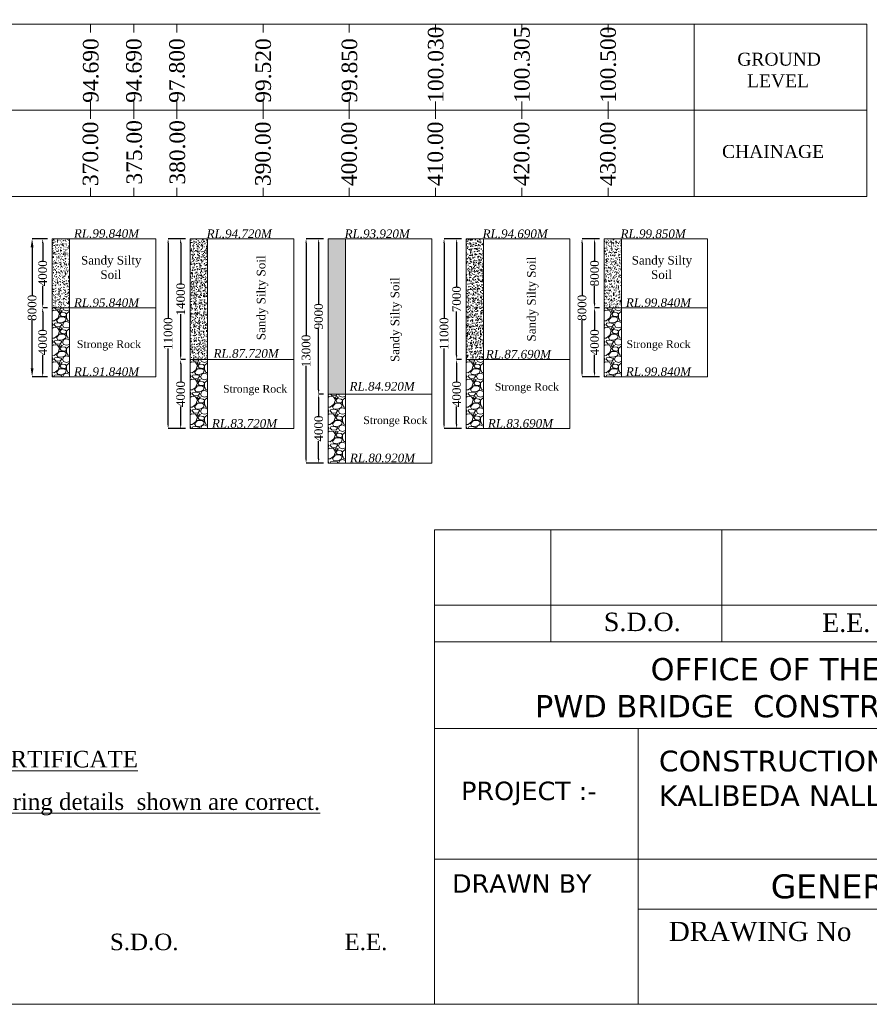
# Model space of a CAD drawing. Header units: millimetres. Extents: x -20950785 to 389010297, y -11535949 to 14056629.
# Tile 387 of 654: x 15440584 to 15539112, y -1810750 to -1696638. Entities that reach past the tile are written whole.
import ezdxf

# ---------------------------------------------------------------- set-up
doc = ezdxf.new("R2010")
doc.units = ezdxf.units.MM
doc.header["$LTSCALE"] = 60
doc.header["$MEASUREMENT"] = 0
doc.layers.add('TEXT', color=7, linetype='Continuous')
doc.styles.add('PDF Arial Bold', font='times.ttf')
doc.styles.add('style1', font='txt.shx', dxfattribs={"height": 1})
doc.dimstyles.get("Standard").update_dxf_attribs({"dimtxt": 400, "dimasz": 215, "dimexe": 0.18, "dimexo": 0.0625, "dimgap": 0.09, "dimtad": 0, "dimtih": 1, "dimtoh": 1, "dimdec": 0, "dimzin": 4, "dimdsep": 46, "dimtxsty": 'Standard', "dimblk": 'OPEN90', "dimcen": 0, "dimadec": 0, "dimazin": 1, "dimtfac": 1, "dimtdec": 0, "dimtix": 1, "dimtofl": 0, "dimtmove": 0, "dimatfit": 3, "dimldrblk": 'OPEN30', "dimfxl": 1, "dimtolj": 1, "dimtzin": 0, "dimarcsym": 0})
pattern_1 = [(228.0127875, (1440, 2000), (-16000, -18000), [269.072, -26638.1761]), (184.9697407, (1260, 1800), (24000, 2000), [461.736, -45711.84952]), (132.5104471, (800, 1760), (20000, -22000), [325.576, -32232.0652]), (267.273689, (20, 1260), (2000, 40000), [420.476, -41627.11608]), (292.8336542, (0, 840), (-10000, 24000), [412.31, -40818.74626]), (357.273689, (160, 460), (-40000, 2000), [420.476, -41627.11608]), (37.69424047, (580, 440), (-26000, -20000), [556.058, -55049.6971]), (72.2553284, (1020, 780), (14000, 44000), [524.976, -51972.643]), (121.4295656, (1180, 1280), (-16000, 26000), [421.9, -41768.14622]), (175.2363583, (960, 1640), (22000, -2000), [481.664, -23601.52516]), (222.3974378, (480, 1680), (-24000, -22000), [622.896, -61666.75]), (138.8140748, (2000, 1240), (-14000, 12000), [212.602, -21047.68963]), (171.4692344, (1840, 1380), (26000, -4000), [404.474, -40043.02283]), (225, (1440, 1440), (-2e-13, -2000), [282.842, -2545.58512]), (203.1985905, (1300, 1680), (10000, 4000), [152.316, -15079.2302]), (291.8014095, (1160, 1620), (-2000, 6000), [215.406, -10554.92361]), (30.9637565, (1240, 1420), (6000, 4000), [349.858, -11312.0458]), (161.565051, (1540, 1600), (4000, -2000), [252.982, -6071.57332]), (16.3895403, (0, 1620), (20000, 6000), [354.4, -35085.6903]), (70.3461759, (340, 1720), (-8000, -22000), [297.322, -29434.8155]), (293.1985905, (1540, 2000), (-4000, 10000), [304.63, -14926.9162]), (343.6104597, (1660, 1720), (-20000, 6000), [354.4, -35085.6903]), (339.4439548, (0, 380), (-10000, 4000), [341.76, -16746.2475]), (294.7751406, (320, 260), (-10000, 22000), [286.356, -28349.28613]), (66.8014095, (1560, 0), (4000, 10000), [304.63, -14926.9162]), (17.3540246, (1680, 280), (-26000, -8000), [335.262, -33190.84723]), (69.4439548, (580, 0), (-4000, -10000), [170.88, -16917.1275]), (101.3099325, (1440, 0), (-2000, 8000), [101.98, -10096.05903]), (165.9637565, (1420, 100), (6000, -2000), [412.31, -7833.90125]), (186.00900596, (1020, 200), (20000, 2000), [382.1, -37827.84635]), (303.6900675, (1240, 1240), (-2000, 4000), [288.444, -6922.65855]), (353.1572266, (1400, 1000), (34000, -4000), [503.588, -49855.12525]), (60.9453959, (1900, 940), (-8000, -14000), [205.912, -20385.34828]), (90, (2000, 1120), (-2000, 2000), [120, -1880]), (120.2564372, (980, 260), (8000, -14000), [277.848, -27507.03998]), (48.0127875, (840, 500), (16000, 18000), [538.144, -26369.1041]), (0, (1200, 900), (2000, 2000), [520, -1480]), (325.3048465, (1720, 900), (20000, -14000), [316.228, -31306.5486]), (254.054604, (1980, 720), (-2000, -8000), [291.204, -14269.01578]), (207.64597536, (1900, 440), (-38000, -20000), [474.13, -46938.94836]), (175.42607874, (1480, 220), (-26000, 2000), [501.598, -49658.14682])]
pattern_2 = [(50, (0, 0), (717.260183, -62.752135), [75, -825]), (355, (0, 0), (-138.751334, 752.192134), [60, -660]), (100.4514445, (59.8, -5.2), (578.508847, 689.43999), [63.740192, -701.142112]), (46.1842, (0, 200), (1067.24133, -165.51928), [112.5, -1237.5]), (96.6356355, (88.9, 186.2), (934.661946, 974.1186), [95.61034, -1051.71376]), (351.184164, (0, 200), (934.661945, 974.1186), [90, -990]), (21, (100, 150), (596.907052, -402.61889), [75, -825]), (326, (100, 150), (243.315332, 725.150045), [60, -660]), (71.4514447, (149.74, 116.45), (840.222377, 322.531153), [63.74019, -701.142112]), (37.5, (0, 0), (12.1598553, 332.893854), [0, -652, 0, -670, 0, -662.5]), (7.5, (0, 0), (263.0695374, 394.411712), [0, -382, 0, -637, 0, -252.5]), (327.5, (-223, 0), (533.822436, -22.5548717), [0, -250, 0, -780, 0, -1035]), (317.5, (-323, 0), (583.18617, 100.104982), [0, -325, 0, -518, 0, -735])]

# ---------------------------------------------------------------- blocks, each defined once
blk = doc.blocks.new('*D2235')
at = {"color": 0, "linetype": 'Continuous', "lineweight": -2, "ltscale": 2, "transparency": 16777216}
for p, q in [((15443810, -1730027), (15443254, -1730027)), ((15443254, -1730527), (15443254, -1732588)), ((15443254, -1737527), (15443254, -1735466)), ((15443810, -1738027), (15443254, -1738027))]:
    blk.add_line(p, q, dxfattribs=at)
at = {"color": 0, "linetype": 'Continuous', "lineweight": 9, "ltscale": 2, "transparency": 16777216}
for points in [[(15443171, -1730527), (15443337, -1730527), (15443254, -1730027)], [(15443171, -1737527), (15443337, -1737527), (15443254, -1738027)]]:
    blk.add_solid(points, dxfattribs=at)
at = {"layer": 'Defpoints', "color": 0, "linetype": 'Continuous', "lineweight": 9, "ltscale": 2, "transparency": 16777216}
for p in [(15443810, -1730027), (15443254, -1738027), (15443810, -1738027)]:
    blk.add_point(p, dxfattribs=at)
at = {"color": 0, "linetype": 'Continuous', "lineweight": 9, "ltscale": 2, "transparency": 16777216, "insert": (15443254, -1734027), "char_height": 1000, "attachment_point": 5, "rotation": 90, "style": 'PDF Arial Bold'}
blk.add_mtext('\\A1;4000', dxfattribs=at)
blk = doc.blocks.new('*D2236')
at = {"color": 0, "linetype": 'Continuous', "lineweight": -2, "ltscale": 2, "transparency": 16777216}
for p, q in [((15443497, -1722027), (15442026, -1722027)), ((15443254, -1738027), (15442026, -1738027))]:
    blk.add_line(p, q, dxfattribs=at)
at = {"color": 0, "linetype": 'Continuous', "lineweight": -3, "ltscale": 2, "transparency": 16777216}
for p, q in [((15442026, -1723027), (15442026, -1728621)), ((15442026, -1737027), (15442026, -1731433))]:
    blk.add_line(p, q, dxfattribs=at)
at = {"color": 0, "linetype": 'Continuous', "lineweight": 9, "ltscale": 2, "transparency": 16777216}
for points in [[(15441859, -1723027), (15442193, -1723027), (15442026, -1722027)], [(15441859, -1737027), (15442193, -1737027), (15442026, -1738027)]]:
    blk.add_solid(points, dxfattribs=at)
at = {"layer": 'Defpoints', "color": 0, "linetype": 'Continuous', "lineweight": 9, "ltscale": 2, "transparency": 16777216}
for p in [(15443497, -1722027), (15442026, -1738027), (15443254, -1738027)]:
    blk.add_point(p, dxfattribs=at)
at = {"color": 0, "linetype": 'Continuous', "lineweight": 9, "ltscale": 2, "transparency": 16777216, "insert": (15442026, -1730027), "char_height": 1000, "attachment_point": 5, "rotation": 90, "style": 'PDF Arial Bold'}
blk.add_mtext('\\A1;8000', dxfattribs=at)
blk = doc.blocks.new('*D2237')
at = {"color": 0, "linetype": 'Continuous', "lineweight": -2, "ltscale": 2, "transparency": 16777216}
for p, q in [((15459810, -1736027), (15459254, -1736027)), ((15459254, -1736527), (15459254, -1738588)), ((15459254, -1743527), (15459254, -1741466)), ((15459810, -1744027), (15459254, -1744027))]:
    blk.add_line(p, q, dxfattribs=at)
at = {"color": 0, "linetype": 'Continuous', "lineweight": 9, "ltscale": 2, "transparency": 16777216}
for points in [[(15459171, -1736527), (15459337, -1736527), (15459254, -1736027)], [(15459171, -1743527), (15459337, -1743527), (15459254, -1744027)]]:
    blk.add_solid(points, dxfattribs=at)
at = {"layer": 'Defpoints', "color": 0, "linetype": 'Continuous', "lineweight": 9, "ltscale": 2, "transparency": 16777216}
for p in [(15459810, -1736027), (15459254, -1744027), (15459810, -1744027)]:
    blk.add_point(p, dxfattribs=at)
at = {"color": 0, "linetype": 'Continuous', "lineweight": 9, "ltscale": 2, "transparency": 16777216, "insert": (15459254, -1740027), "char_height": 1000, "attachment_point": 5, "rotation": 90, "style": 'PDF Arial Bold'}
blk.add_mtext('\\A1;4000', dxfattribs=at)
blk = doc.blocks.new('*D2238')
at = {"color": 0, "linetype": 'Continuous', "lineweight": -2, "ltscale": 2, "transparency": 16777216}
for p, q in [((15475810, -1740027), (15475254, -1740027)), ((15475254, -1740527), (15475254, -1742588)), ((15475254, -1747527), (15475254, -1745466)), ((15475810, -1748027), (15475254, -1748027))]:
    blk.add_line(p, q, dxfattribs=at)
at = {"color": 0, "linetype": 'Continuous', "lineweight": 9, "ltscale": 2, "transparency": 16777216}
for points in [[(15475171, -1740527), (15475337, -1740527), (15475254, -1740027)], [(15475171, -1747527), (15475337, -1747527), (15475254, -1748027)]]:
    blk.add_solid(points, dxfattribs=at)
at = {"layer": 'Defpoints', "color": 0, "linetype": 'Continuous', "lineweight": 9, "ltscale": 2, "transparency": 16777216}
for p in [(15475810, -1740027), (15475254, -1748027), (15475810, -1748027)]:
    blk.add_point(p, dxfattribs=at)
at = {"color": 0, "linetype": 'Continuous', "lineweight": 9, "ltscale": 2, "transparency": 16777216, "insert": (15475254, -1744027), "char_height": 1000, "attachment_point": 5, "rotation": 90, "style": 'PDF Arial Bold'}
blk.add_mtext('\\A1;4000', dxfattribs=at)
blk = doc.blocks.new('*D2239')
at = {"color": 0, "linetype": 'Continuous', "lineweight": -2, "ltscale": 2, "transparency": 16777216}
for p, q in [((15507810, -1730027), (15507254, -1730027)), ((15507254, -1730527), (15507254, -1732588)), ((15507254, -1737527), (15507254, -1735466)), ((15507810, -1738027), (15507254, -1738027))]:
    blk.add_line(p, q, dxfattribs=at)
at = {"color": 0, "linetype": 'Continuous', "lineweight": 9, "ltscale": 2, "transparency": 16777216}
for points in [[(15507171, -1730527), (15507337, -1730527), (15507254, -1730027)], [(15507171, -1737527), (15507337, -1737527), (15507254, -1738027)]]:
    blk.add_solid(points, dxfattribs=at)
at = {"layer": 'Defpoints', "color": 0, "linetype": 'Continuous', "lineweight": 9, "ltscale": 2, "transparency": 16777216}
for p in [(15507810, -1730027), (15507254, -1738027), (15507810, -1738027)]:
    blk.add_point(p, dxfattribs=at)
at = {"color": 0, "linetype": 'Continuous', "lineweight": 9, "ltscale": 2, "transparency": 16777216, "insert": (15507254, -1734027), "char_height": 1000, "attachment_point": 5, "rotation": 90, "style": 'PDF Arial Bold'}
blk.add_mtext('\\A1;4000', dxfattribs=at)
blk = doc.blocks.new('*D2240')
at = {"color": 0, "linetype": 'Continuous', "lineweight": -2, "ltscale": 2, "transparency": 16777216}
for p, q in [((15491810, -1736027), (15491254, -1736027)), ((15491254, -1736527), (15491254, -1738588)), ((15491254, -1743527), (15491254, -1741466)), ((15491810, -1744027), (15491254, -1744027))]:
    blk.add_line(p, q, dxfattribs=at)
at = {"color": 0, "linetype": 'Continuous', "lineweight": 9, "ltscale": 2, "transparency": 16777216}
for points in [[(15491171, -1736527), (15491337, -1736527), (15491254, -1736027)], [(15491171, -1743527), (15491337, -1743527), (15491254, -1744027)]]:
    blk.add_solid(points, dxfattribs=at)
at = {"layer": 'Defpoints', "color": 0, "linetype": 'Continuous', "lineweight": 9, "ltscale": 2, "transparency": 16777216}
for p in [(15491810, -1736027), (15491254, -1744027), (15491810, -1744027)]:
    blk.add_point(p, dxfattribs=at)
at = {"color": 0, "linetype": 'Continuous', "lineweight": 9, "ltscale": 2, "transparency": 16777216, "insert": (15491254, -1740027), "char_height": 1000, "attachment_point": 5, "rotation": 90, "style": 'PDF Arial Bold'}
blk.add_mtext('\\A1;4000', dxfattribs=at)
blk = doc.blocks.new('*D2241')
at = {"color": 0, "linetype": 'Continuous', "lineweight": -2, "ltscale": 2, "transparency": 16777216}
for p, q in [((15443810, -1722027), (15443254, -1722027)), ((15443254, -1722527), (15443254, -1724588)), ((15443254, -1729527), (15443254, -1727466)), ((15443810, -1730027), (15443254, -1730027))]:
    blk.add_line(p, q, dxfattribs=at)
at = {"color": 0, "linetype": 'Continuous', "lineweight": 9, "ltscale": 2, "transparency": 16777216}
for points in [[(15443171, -1722527), (15443337, -1722527), (15443254, -1722027)], [(15443171, -1729527), (15443337, -1729527), (15443254, -1730027)]]:
    blk.add_solid(points, dxfattribs=at)
at = {"layer": 'Defpoints', "color": 0, "linetype": 'Continuous', "lineweight": 9, "ltscale": 2, "transparency": 16777216}
for p in [(15443810, -1722027), (15443254, -1730027), (15443810, -1730027)]:
    blk.add_point(p, dxfattribs=at)
at = {"color": 0, "linetype": 'Continuous', "lineweight": 9, "ltscale": 2, "transparency": 16777216, "insert": (15443254, -1726027), "char_height": 1000, "attachment_point": 5, "rotation": 90, "style": 'PDF Arial Bold'}
blk.add_mtext('\\A1;4000', dxfattribs=at)
blk = doc.blocks.new('*D2242')
at = {"color": 0, "linetype": 'Continuous', "lineweight": -2, "ltscale": 2, "transparency": 16777216}
for p, q in [((15459810, -1722027), (15459254, -1722027)), ((15459254, -1722527), (15459254, -1727294)), ((15459254, -1735527), (15459254, -1730760)), ((15459809, -1736027), (15459254, -1736027))]:
    blk.add_line(p, q, dxfattribs=at)
at = {"color": 0, "linetype": 'Continuous', "lineweight": 9, "ltscale": 2, "transparency": 16777216}
for points in [[(15459171, -1722527), (15459337, -1722527), (15459254, -1722027)], [(15459171, -1735527), (15459337, -1735527), (15459254, -1736027)]]:
    blk.add_solid(points, dxfattribs=at)
at = {"layer": 'Defpoints', "color": 0, "linetype": 'Continuous', "lineweight": 9, "ltscale": 2, "transparency": 16777216}
for p in [(15459810, -1722027), (15459254, -1736027), (15459810, -1736027)]:
    blk.add_point(p, dxfattribs=at)
at = {"color": 0, "linetype": 'Continuous', "lineweight": 9, "ltscale": 2, "transparency": 16777216, "insert": (15459254, -1729027), "char_height": 1000, "attachment_point": 5, "rotation": 90, "style": 'PDF Arial Bold'}
blk.add_mtext('\\A1;14000', dxfattribs=at)
blk = doc.blocks.new('*D2243')
at = {"color": 0, "linetype": 'Continuous', "lineweight": -2, "ltscale": 2, "transparency": 16777216}
for p, q in [((15475810, -1722027), (15475254, -1722027)), ((15475254, -1722527), (15475254, -1729606)), ((15475254, -1739527), (15475254, -1732448)), ((15475810, -1740027), (15475254, -1740027))]:
    blk.add_line(p, q, dxfattribs=at)
at = {"color": 0, "linetype": 'Continuous', "lineweight": 9, "ltscale": 2, "transparency": 16777216}
for points in [[(15475171, -1722527), (15475337, -1722527), (15475254, -1722027)], [(15475171, -1739527), (15475337, -1739527), (15475254, -1740027)]]:
    blk.add_solid(points, dxfattribs=at)
at = {"layer": 'Defpoints', "color": 0, "linetype": 'Continuous', "lineweight": 9, "ltscale": 2, "transparency": 16777216}
for p in [(15475810, -1722027), (15475254, -1740027), (15475810, -1740027)]:
    blk.add_point(p, dxfattribs=at)
at = {"color": 0, "linetype": 'Continuous', "lineweight": 9, "ltscale": 2, "transparency": 16777216, "insert": (15475254, -1731027), "char_height": 1000, "attachment_point": 5, "rotation": 90, "style": 'PDF Arial Bold'}
blk.add_mtext('\\A1;9000', dxfattribs=at)
blk = doc.blocks.new('*D2244')
at = {"color": 0, "linetype": 'Continuous', "lineweight": -2, "ltscale": 2, "transparency": 16777216}
for p, q in [((15491810, -1722027), (15491254, -1722027)), ((15491254, -1722527), (15491254, -1727604)), ((15491254, -1735527), (15491254, -1730450)), ((15491809, -1736027), (15491254, -1736027))]:
    blk.add_line(p, q, dxfattribs=at)
at = {"color": 0, "linetype": 'Continuous', "lineweight": 9, "ltscale": 2, "transparency": 16777216}
for points in [[(15491171, -1722527), (15491337, -1722527), (15491254, -1722027)], [(15491171, -1735527), (15491337, -1735527), (15491254, -1736027)]]:
    blk.add_solid(points, dxfattribs=at)
at = {"layer": 'Defpoints', "color": 0, "linetype": 'Continuous', "lineweight": 9, "ltscale": 2, "transparency": 16777216}
for p in [(15491810, -1722027), (15491254, -1736027), (15491810, -1736027)]:
    blk.add_point(p, dxfattribs=at)
at = {"color": 0, "linetype": 'Continuous', "lineweight": 9, "ltscale": 2, "transparency": 16777216, "insert": (15491254, -1729027), "char_height": 1000, "attachment_point": 5, "rotation": 90, "style": 'PDF Arial Bold'}
blk.add_mtext('\\A1;7000', dxfattribs=at)
blk = doc.blocks.new('*D2245')
at = {"color": 0, "linetype": 'Continuous', "lineweight": -2, "ltscale": 2, "transparency": 16777216}
for p, q in [((15507810, -1722027), (15507254, -1722027)), ((15507254, -1722527), (15507254, -1724621)), ((15507254, -1729527), (15507254, -1727433)), ((15507810, -1730027), (15507254, -1730027))]:
    blk.add_line(p, q, dxfattribs=at)
at = {"color": 0, "linetype": 'Continuous', "lineweight": 9, "ltscale": 2, "transparency": 16777216}
for points in [[(15507171, -1722527), (15507337, -1722527), (15507254, -1722027)], [(15507171, -1729527), (15507337, -1729527), (15507254, -1730027)]]:
    blk.add_solid(points, dxfattribs=at)
at = {"layer": 'Defpoints', "color": 0, "linetype": 'Continuous', "lineweight": 9, "ltscale": 2, "transparency": 16777216}
for p in [(15507810, -1722027), (15507254, -1730027), (15507810, -1730027)]:
    blk.add_point(p, dxfattribs=at)
at = {"color": 0, "linetype": 'Continuous', "lineweight": 9, "ltscale": 2, "transparency": 16777216, "insert": (15507254, -1726027), "char_height": 1000, "attachment_point": 5, "rotation": 90, "style": 'PDF Arial Bold'}
blk.add_mtext('\\A1;8000', dxfattribs=at)
blk = doc.blocks.new('*D2246')
at = {"color": 0, "linetype": 'Continuous', "lineweight": -2, "ltscale": 2, "transparency": 16777216}
for p, q in [((15459254, -1722027), (15457797, -1722027)), ((15457798, -1722527), (15457798, -1731294)), ((15457798, -1743527), (15457798, -1734760)), ((15459254, -1744027), (15457797, -1744027))]:
    blk.add_line(p, q, dxfattribs=at)
at = {"color": 0, "linetype": 'Continuous', "lineweight": 9, "ltscale": 2, "transparency": 16777216}
for points in [[(15457714, -1722527), (15457881, -1722527), (15457798, -1722027)], [(15457714, -1743527), (15457881, -1743527), (15457798, -1744027)]]:
    blk.add_solid(points, dxfattribs=at)
at = {"layer": 'Defpoints', "color": 0, "linetype": 'Continuous', "lineweight": 9, "ltscale": 2, "transparency": 16777216}
for p in [(15459254, -1722027), (15457798, -1744027), (15459254, -1744027)]:
    blk.add_point(p, dxfattribs=at)
at = {"color": 0, "linetype": 'Continuous', "lineweight": 9, "ltscale": 2, "transparency": 16777216, "insert": (15457798, -1733027), "char_height": 1000, "attachment_point": 5, "rotation": 90, "style": 'PDF Arial Bold'}
blk.add_mtext('\\A1;11000', dxfattribs=at)
blk = doc.blocks.new('*D2247')
at = {"color": 0, "linetype": 'Continuous', "lineweight": -2, "ltscale": 2, "transparency": 16777216}
for p, q in [((15475532, -1722027), (15473797, -1722027)), ((15473798, -1722527), (15473798, -1733294)), ((15473798, -1747527), (15473798, -1736760)), ((15475254, -1748027), (15473797, -1748027))]:
    blk.add_line(p, q, dxfattribs=at)
at = {"color": 0, "linetype": 'Continuous', "lineweight": 9, "ltscale": 2, "transparency": 16777216}
for points in [[(15473714, -1722527), (15473881, -1722527), (15473798, -1722027)], [(15473714, -1747527), (15473881, -1747527), (15473798, -1748027)]]:
    blk.add_solid(points, dxfattribs=at)
at = {"layer": 'Defpoints', "color": 0, "linetype": 'Continuous', "lineweight": 9, "ltscale": 2, "transparency": 16777216}
for p in [(15475532, -1722027), (15473798, -1748027), (15475254, -1748027)]:
    blk.add_point(p, dxfattribs=at)
at = {"color": 0, "linetype": 'Continuous', "lineweight": 9, "ltscale": 2, "transparency": 16777216, "insert": (15473798, -1735027), "char_height": 1000, "attachment_point": 5, "rotation": 90, "style": 'PDF Arial Bold'}
blk.add_mtext('\\A1;13000', dxfattribs=at)
blk = doc.blocks.new('*D2248')
at = {"color": 0, "linetype": 'Continuous', "lineweight": -2, "ltscale": 2, "transparency": 16777216}
for p, q in [((15491254, -1722027), (15489797, -1722027)), ((15489798, -1722527), (15489798, -1731294)), ((15489798, -1743527), (15489798, -1734760)), ((15491254, -1744027), (15489797, -1744027))]:
    blk.add_line(p, q, dxfattribs=at)
at = {"color": 0, "linetype": 'Continuous', "lineweight": 9, "ltscale": 2, "transparency": 16777216}
for points in [[(15489714, -1722527), (15489881, -1722527), (15489798, -1722027)], [(15489714, -1743527), (15489881, -1743527), (15489798, -1744027)]]:
    blk.add_solid(points, dxfattribs=at)
at = {"layer": 'Defpoints', "color": 0, "linetype": 'Continuous', "lineweight": 9, "ltscale": 2, "transparency": 16777216}
for p in [(15491254, -1722027), (15489798, -1744027), (15491254, -1744027)]:
    blk.add_point(p, dxfattribs=at)
at = {"color": 0, "linetype": 'Continuous', "lineweight": 9, "ltscale": 2, "transparency": 16777216, "insert": (15489798, -1733027), "char_height": 1000, "attachment_point": 5, "rotation": 90, "style": 'PDF Arial Bold'}
blk.add_mtext('\\A1;11000', dxfattribs=at)
blk = doc.blocks.new('*D2249')
at = {"color": 0, "linetype": 'Continuous', "lineweight": -2, "ltscale": 2, "transparency": 16777216}
for p, q in [((15507254, -1722027), (15505797, -1722027)), ((15505798, -1722527), (15505798, -1728621)), ((15505798, -1737527), (15505798, -1731433)), ((15507254, -1738027), (15505797, -1738027))]:
    blk.add_line(p, q, dxfattribs=at)
at = {"color": 0, "linetype": 'Continuous', "lineweight": 9, "ltscale": 2, "transparency": 16777216}
for points in [[(15505714, -1722527), (15505881, -1722527), (15505798, -1722027)], [(15505714, -1737527), (15505881, -1737527), (15505798, -1738027)]]:
    blk.add_solid(points, dxfattribs=at)
at = {"layer": 'Defpoints', "color": 0, "linetype": 'Continuous', "lineweight": 9, "ltscale": 2, "transparency": 16777216}
for p in [(15507254, -1722027), (15505798, -1738027), (15507254, -1738027)]:
    blk.add_point(p, dxfattribs=at)
at = {"color": 0, "linetype": 'Continuous', "lineweight": 9, "ltscale": 2, "transparency": 16777216, "insert": (15505798, -1730027), "char_height": 1000, "attachment_point": 5, "rotation": 90, "style": 'PDF Arial Bold'}
blk.add_mtext('\\A1;8000', dxfattribs=at)

msp = doc.modelspace()

# ---------------------------------------------------------------- hatches: boundary and pattern name
at = {"linetype": 'Continuous', "lineweight": 9, "ltscale": 2}
h = msp.add_hatch(dxfattribs=at)
h.set_pattern_fill('AR-CONC', scale=100)
h.set_pattern_definition(pattern_2)
h.paths.add_polyline_path([(15446365.5, -1722027), (15444365.5, -1722027), (15444365.5, -1730027), (15446365.5, -1730027)])
h = msp.add_hatch(dxfattribs=at)
h.set_pattern_fill('AR-CONC', scale=100)
h.set_pattern_definition(pattern_2)
h.paths.add_polyline_path([(15462365.5, -1722027), (15460365.5, -1722027), (15460365.5, -1736027), (15462365.5, -1736027)])
h = msp.add_hatch(dxfattribs=at)
h.set_pattern_fill('AR-CONC', scale=100)
h.set_pattern_definition(pattern_2)
h.paths.add_polyline_path([(15478365.5, -1722027), (15476365.5, -1722027), (15476365.5, -1740027), (15478365.5, -1740027)])
h = msp.add_hatch(dxfattribs=at)
h.set_pattern_fill('AR-CONC', scale=100)
h.set_pattern_definition(pattern_2)
h.paths.add_polyline_path([(15494365.5, -1722027), (15492365.5, -1722027), (15492365.5, -1736027), (15494365.5, -1736027)])
h = msp.add_hatch(dxfattribs=at)
h.set_pattern_fill('AR-CONC', scale=100)
h.set_pattern_definition(pattern_2)
h.paths.add_polyline_path([(15510365.5, -1722027), (15508365.5, -1722027), (15508365.5, -1730027), (15510365.5, -1730027)])
h = msp.add_hatch(dxfattribs=at)
h.set_pattern_fill('GRAVEL', scale=2000)
h.set_pattern_definition(pattern_1)
h.paths.add_polyline_path([(15446365.5, -1730027), (15444365.5, -1730027), (15444365.5, -1738027), (15446365.5, -1738027)])
h = msp.add_hatch(dxfattribs=at)
h.set_pattern_fill('GRAVEL', scale=2000)
h.set_pattern_definition(pattern_1)
h.paths.add_polyline_path([(15510365.5, -1730027), (15508365.5, -1730027), (15508365.5, -1738027), (15510365.5, -1738027)])
h = msp.add_hatch(dxfattribs=at)
h.set_pattern_fill('GRAVEL', scale=2000)
h.set_pattern_definition(pattern_1)
h.paths.add_polyline_path([(15462365.5, -1736027), (15460365.5, -1736027), (15460365.5, -1744027), (15462365.5, -1744027)])
h = msp.add_hatch(dxfattribs=at)
h.set_pattern_fill('GRAVEL', scale=2000)
h.set_pattern_definition(pattern_1)
h.paths.add_polyline_path([(15494365.5, -1736027), (15492365.5, -1736027), (15492365.5, -1744027), (15494365.5, -1744027)])
h = msp.add_hatch(dxfattribs=at)
h.set_pattern_fill('GRAVEL', scale=2000)
h.set_pattern_definition(pattern_1)
h.paths.add_polyline_path([(15478365.5, -1740027), (15476365.5, -1740027), (15476365.5, -1748027), (15478365.5, -1748027)])

# ---------------------------------------------------------------- linework, layer by layer
at = {"color": 7, "linetype": 'Continuous', "lineweight": 9, "ltscale": 2}
for p, q in [((15428810, -1697137.5), (15448810, -1697137.5)), ((15448810, -1697137.5), (15468810, -1697137.5)), ((15448810, -1697137.5), (15448810, -1698137.5)), ((15453810, -1697137.5), (15453810, -1698137.5)), ((15458810, -1697137.5), (15458810, -1698137.5)), ((15468810, -1697137.5), (15488810, -1697137.5)), ((15468810, -1697137.5), (15468810, -1698137.5)), ((15478810, -1697137.5), (15478810, -1698137.5)), ((15488810, -1697137.5), (15508810, -1697137.5)), ((15488810, -1697137.5), (15488810, -1698137.5)), ((15498810, -1697137.5), (15498810, -1698137.5)), ((15508810, -1697137.5), (15508810, -1698137.5)), ((15508810, -1697137.5), (15528810, -1697137.5)), ((15518810, -1697137.5), (15518810, -1698137.5)), ((15518810, -1697137.5), (15538810, -1697137.5)), ((15518810, -1717137.5), (15518810, -1697137.5)), ((15538810, -1697137.5), (15538810, -1717137.5)), ((15448810, -1706137.5), (15448810, -1708137.5)), ((15453810, -1706137.5), (15453810, -1708137.5)), ((15458810, -1706137.5), (15458810, -1708137.5)), ((15468810, -1706137.5), (15468810, -1708137.5)), ((15478810, -1706137.5), (15478810, -1708137.5)), ((15488810, -1706137.5), (15488810, -1708137.5)), ((15498810, -1706137.5), (15498810, -1708137.5)), ((15508810, -1706137.5), (15508810, -1708137.5)), ((15518810, -1706137.5), (15518810, -1708137.5)), ((15348810, -1707137.5), (15538810, -1707137.5)), ((15448810, -1716137.5), (15448810, -1717137.5)), ((15453810, -1716137.5), (15453810, -1717137.5)), ((15458810, -1716137.5), (15458810, -1717137.5)), ((15468810, -1716137.5), (15468810, -1717137.5)), ((15478810, -1716137.5), (15478810, -1717137.5)), ((15488810, -1716137.5), (15488810, -1717137.5)), ((15498810, -1716137.5), (15498810, -1717137.5)), ((15508810, -1716137.5), (15508810, -1717137.5)), ((15518810, -1716137.5), (15518810, -1717137.5)), ((15448810, -1717137.5), (15428810, -1717137.5)), ((15468810, -1717137.5), (15448810, -1717137.5)), ((15488810, -1717137.5), (15468810, -1717137.5)), ((15508810, -1717137.5), (15488810, -1717137.5)), ((15528810, -1717137.5), (15508810, -1717137.5)), ((15538810, -1717137.5), (15518810, -1717137.5)), ((15538810, -1717137.5), (15528810, -1717137.5)), ((15444365.5, -1722027), (15456365.5, -1722027)), ((15444365.5, -1722027), (15444365.5, -1738027)), ((15456365.5, -1722027), (15444365.5, -1722027)), ((15446365.5, -1722027), (15446365.5, -1738027)), ((15456365.5, -1722027), (15456365.5, -1738027)), ((15460365.5, -1722027), (15472365.5, -1722027)), ((15460365.5, -1722027), (15460365.5, -1744027)), ((15472365.5, -1722027), (15460365.5, -1722027)), ((15462365.5, -1722027), (15462365.5, -1744027)), ((15472365.5, -1722027), (15472365.5, -1744027)), ((15476365.5, -1722027), (15488365.5, -1722027)), ((15476365.5, -1722027), (15476365.5, -1748027)), ((15488365.5, -1722027), (15476365.5, -1722027)), ((15478365.5, -1722027), (15478365.5, -1748027)), ((15488365.5, -1722027), (15488365.5, -1748027)), ((15492365.5, -1722027), (15504365.5, -1722027)), ((15492365.5, -1722027), (15492365.5, -1744027)), ((15504365.5, -1722027), (15492365.5, -1722027)), ((15494365.5, -1722027), (15494365.5, -1744027)), ((15504365.5, -1722027), (15504365.5, -1744027)), ((15508365.5, -1722027), (15520365.5, -1722027)), ((15508365.5, -1722027), (15508365.5, -1738027)), ((15520365.5, -1722027), (15508365.5, -1722027)), ((15510365.5, -1722027), (15510365.5, -1738027)), ((15520365.5, -1722027), (15520365.5, -1738027)), ((15456365.5, -1730027), (15444365.5, -1730027)), ((15520365.5, -1730027), (15508365.5, -1730027)), ((15472365.5, -1736027), (15460365.5, -1736027)), ((15504365.5, -1736027), (15492365.5, -1736027)), ((15456365.5, -1738027), (15444365.5, -1738027)), ((15520365.5, -1738027), (15508365.5, -1738027)), ((15488365.5, -1740027), (15476365.5, -1740027)), ((15472365.5, -1744027), (15460365.5, -1744027)), ((15504365.5, -1744027), (15492365.5, -1744027)), ((15488365.5, -1748027), (15476365.5, -1748027)), ((15488699.84, -1755765.68, -16236.32), (15488699.84, -1810750)), ((15488699.84, -1810750), (15610433.5, -1810750))]:
    msp.add_line(p, q, dxfattribs=at)
at = {"linetype": 'Continuous', "lineweight": 9}
for p, q in [((15488699.84, -1755765.68, -16236.32), (15610433.5, -1755765.68, -16236.32)), ((15502163.37, -1755765.68, -16236.32), (15502163.37, -1768734.16, -16236.32)), ((15522021.91, -1764957.91, -16236.32), (15522021.91, -1755765.68, -16236.32)), ((15522021.91, -1755765.68, -16236.32), (15522021.91, -1768734.16, -16236.32)), ((15488699.84, -1764487.9, -16236.32), (15610433.5, -1764487.9, -16236.32)), ((15488699.84, -1768734.16, -16236.32), (15610433.5, -1768734.16, -16236.32)), ((15488724.97, -1778773.74, -16236.32), (15610433.5, -1778773.74, -16236.32)), ((15512292.87, -1778773.74, 1319.08), (15512292.87, -1810750, 1319.08)), ((15488724.97, -1793916.23, -7954.27), (15497880.29, -1793916.23, -4572.38)), ((15497880.29, -1793916.23, 1319.08), (15610433.5, -1793916.23, 42895.18)), ((15512292.87, -1799705.02, -54041.79), (15610433.5, -1799705.02))]:
    msp.add_line(p, q, dxfattribs=at)
at = {"color": 7, "linetype": 'Continuous', "lineweight": 9, "ltscale": 2}
msp.add_lwpolyline([(15316256, -1630208), (15610433.5, -1630208), (15610433.5, -1810750), (15316256, -1810750)], close=True, dxfattribs=at)

# ---------------------------------------------------------------- texts
at = {"linetype": 'Continuous', "lineweight": 9, "attachment_point": 1}
for s, insert, char_height, width in [('\\pi10158.44613,t63131.39988;{\\fTimes New Roman|b0|i0|c0|p18;\\H1.1574x;\\L \\H1.35001x;ELEVATION OF \\P\\pi4046.73684,t57019.6906;ABUTMENT ELEMENT \\P\\pi14062.64478,t67035.59854;DIRECTION}', (12497583.67, -1697651.87), 1708.805, 49244.7449), ('\\pi7448.80773;{\\fTimes New Roman|b0|i0|c0|p18;\\LCertified that the boring details  shown are correct.}', (15409101.88, -1786309.28), 1915.15152, 72153.3279)]:
    msp.add_mtext(s, dxfattribs=dict(at, insert=insert, char_height=char_height, width=width))
at = {"linetype": 'Continuous', "lineweight": 9, "char_height": 1800, "attachment_point": 1, "rotation": 90}
for s, insert in [('{\\fTimes New Roman|b0|i0|c0|p18;100.030}', (15487923.2, -1706268.58)), ('{\\fTimes New Roman|b0|i0|c0|p18;100.305}', (15497923.2, -1706268.58)), ('{\\fTimes New Roman|b0|i0|c0|p18;100.500}', (15507923.2, -1706268.58)), ('{\\fTimes New Roman|b0|i0|c0|p18;94.690}', (15447923.2, -1706268.58)), ('{\\fTimes New Roman|b0|i0|c0|p18;94.690}', (15452923.2, -1706268.58)), ('{\\fTimes New Roman|b0|i0|c0|p18;97.800}', (15457923.2, -1706268.58)), ('{\\fTimes New Roman|b0|i0|c0|p18;99.520}', (15467923.2, -1706268.58)), ('{\\fTimes New Roman|b0|i0|c0|p18;99.850}', (15477923.2, -1706268.58)), ('{\\fTimes New Roman|b0|i0|c0|p18;370.00}', (15447887.43, -1715924.66)), ('{\\fTimes New Roman|b0|i0|c0|p18;375.00}', (15452964.86, -1715752.69)), ('{\\fTimes New Roman|b0|i0|c0|p18;380.00}', (15457964.86, -1715752.69)), ('{\\fTimes New Roman|b0|i0|c0|p18;390.00}', (15467887.43, -1715924.66)), ('{\\fTimes New Roman|b0|i0|c0|p18;400.00}', (15477887.43, -1715924.66)), ('{\\fTimes New Roman|b0|i0|c0|p18;410.00}', (15487887.43, -1715924.66)), ('{\\fTimes New Roman|b0|i0|c0|p18;420.00}', (15497887.43, -1715924.66)), ('{\\fTimes New Roman|b0|i0|c0|p18;430.00}', (15507887.43, -1715924.66))]:
    msp.add_mtext(s, dxfattribs=dict(at, insert=insert))
at = {"linetype": 'Continuous', "lineweight": 9, "attachment_point": 1}
for s, insert, char_height in [('{\\fTimes New Roman|b0|i0|c0|p18;GROUND\\P  LEVEL}', (15523804.17, -1700467.46), 1500), ('{\\fTimes New Roman|b0|i0|c0|p18;CHAINAGE}', (15522033.32, -1711162.53), 1500), ('{\\fTimes New Roman|b0|i0|c0|p18;\\LCERTIFICATE}', (15435817.12, -1781378.61), 1915.1515)]:
    msp.add_mtext(s, dxfattribs=dict(at, insert=insert, char_height=char_height))
at = {"color": 7, "linetype": 'Continuous', "lineweight": 9, "ltscale": 2, "char_height": 1000, "width": 5796.7256, "attachment_point": 3, "style": 'PDF Arial Bold'}
for s, insert in [('{\\fTimes New Roman|b0|i1|c0|p18;RL.99.840M}', (15454424.78, -1720918.15)), ('{\\fTimes New Roman|b0|i1|c0|p18;RL.94.720M}', (15469818.5, -1720947)), ('{\\fTimes New Roman|b0|i1|c0|p18;RL.93.920M}', (15485818.5, -1720947)), ('{\\fTimes New Roman|b0|i1|c0|p18;RL.94.690M}', (15501818.5, -1720947)), ('{\\fTimes New Roman|b0|i1|c0|p18;RL.99.850M}', (15517818.5, -1720947)), ('{\\fTimes New Roman|b0|i1|c0|p18;RL.95.840M}', (15454429.89, -1728929.04)), ('{\\fTimes New Roman|b0|i1|c0|p18;RL.99.840M}', (15518429.89, -1728929.04)), ('{\\fTimes New Roman|b0|i1|c0|p18;RL.87.720M}', (15470616.94, -1734817.08)), ('{\\fTimes New Roman|b0|i1|c0|p18;RL.87.690M}', (15502194.49, -1734906.27)), ('{\\fTimes New Roman|b0|i1|c0|p18;RL.91.840M}', (15454429.89, -1736929.04)), ('{\\fTimes New Roman|b0|i1|c0|p18;RL.99.840M}', (15518429.89, -1736929.04)), ('{\\fTimes New Roman|b0|i1|c0|p18;RL.84.920M}', (15486392.1, -1738623.21)), ('{\\fTimes New Roman|b0|i1|c0|p18;RL.83.720M}', (15470429.89, -1742929.04)), ('{\\fTimes New Roman|b0|i1|c0|p18;RL.83.690M}', (15502429.89, -1742929.04)), ('{\\fTimes New Roman|b0|i1|c0|p18;RL.80.920M}', (15486429.89, -1746929.04))]:
    msp.add_mtext(s, dxfattribs=dict(at, insert=insert))
at = {"color": 7, "linetype": 'Continuous', "lineweight": 9, "ltscale": 2, "attachment_point": 1, "style": 'PDF Arial Bold'}
for s, width, insert, char_height in [('\\pi177.36133,t5177.36133;Sandy Silty \\P\\pi2423.57618,t7423.57618;Soil', 7104.5424, (15447520.46, -1724014.85), 1000), ('\\pi177.36133,t5177.36133;Sandy Silty \\P\\pi2423.57618,t7423.57618;Soil', 7104.5424, (15511377.46, -1724014.85), 1000), ('\\pi32.00393,t4532.00393,8132.00393;Stronge Rock', 7260.1146, (15447186.39, -1733794.48), 900), ('\\pi32.00393,t4532.00393,8132.00393;Stronge Rock', 7260.1146, (15510921.39, -1733794.48), 900), ('\\pi32.00393,t4532.00393,8132.00393;Stronge Rock', 7260.1146, (15464137.53, -1738964.51), 900), ('\\pi32.00393,t4532.00393,8132.00393;Stronge Rock', 7260.1146, (15495649.56, -1738733.4), 900), ('\\pi32.00393,t4532.00393,8132.00393;Stronge Rock', 7260.1146, (15480405.75, -1742604.04), 900)]:
    msp.add_mtext_dynamic_manual_height_columns(s, width=width, gutter_width=1, heights=[0], dxfattribs=dict(at, insert=insert, char_height=char_height))
at = {"color": 7, "linetype": 'Continuous', "lineweight": 9, "ltscale": 2, "char_height": 1000, "attachment_point": 1, "rotation": 90, "style": 'PDF Arial Bold'}
for insert in [(15468079.45, -1733781.01), (15499425.77, -1733935.91), (15483603.09, -1736314.21)]:
    msp.add_mtext_dynamic_manual_height_columns('\\pt5000;Sandy Silty Soil', width=10318.2363, gutter_width=1, heights=[0], dxfattribs=dict(at, insert=insert))
at = {"linetype": 'Continuous', "lineweight": 9, "attachment_point": 1, "style": 'style1'}
for s, insert, char_height in [('{\\fTimes New Roman|b0|i0|c0|p18;\\H0.96451x;S.D.O.     \\H1.0368x;                    }', (15508329.77, -1765356.04, 32003.56), 2222.8936), ('{\\fTimes New Roman|b0|i0|c0|p18;\\H0.96451x;E.E.  \\H1.0368x;                       }', (15533646.36, -1765453.83, -16236.32), 2222.8936), ('{\\fTimes New Roman|b0|i0|c0|p18;                        \\fVerdana|b0|i0|c0|p34;\\H1.15741x;OFFICE OF THE EXECUTIVE ENGINEER \\P      PWD BRIDGE  CONSTRUCTION DIVISION  KANKER (C.G.)   }', (15493604.31, -1770622.19, -54828.22), 2222.89356), ('{\\fVerdana|b0|i0|c0|p34;\\H0.96451x;PROJECT :-    \\fTimes New Roman|b0|i0|c0|p18;\\H1.0368x;                   }', (15491779.24, -1784946.27, -64476.19), 2222.89356), ('{\\fVerdana|b0|i0|c0|p34;\\H0.96451x;DRAWN BY  \\fTimes New Roman|b0|i0|c0|p18; \\H1.0368x;                     }', (15490728.12, -1795675.76, 32003.56), 2222.89356), ('{\\fVerdana|b0|i0|c0|p34;GENERAL ARRANGEMENT DRAWING       \\fTimes New Roman|b0|i0|c0|p18;                }', (15527680.01, -1795689.37, -16236.32), 2778.61696), ('{\\fTimes New Roman|b0|i0|c0|p18;DRAWING No                      }', (15515868.22, -1801192.51, -16236.32), 2222.8936), ('{\\fTimes New Roman|b0|i0|c0|p18;\\H0.90422x;S.D.O. \\H1.10592x;                        }', (15451046.71, -1802558.84), 2118.0044), ('{\\fTimes New Roman|b0|i0|c0|p18;\\H0.90422x;E.E.  \\H1.10592x;                      }', (15478246.5, -1802558.84), 2118.0044)]:
    msp.add_mtext(s, dxfattribs=dict(at, insert=insert, char_height=char_height))
at = {"linetype": 'Continuous', "lineweight": 9, "insert": (15514707.72, -1781353.5, -64476.19), "char_height": 2400, "width": 94895.4901, "attachment_point": 1, "style": 'style1'}
msp.add_mtext('{\\fVerdana|b0|i0|c0|p34;CONSTRUCTION OF HIGH  LEVEL BRIDGE ACROSS KALIBEDA NALLA IN KM-2/10 ON MAKDI-HIRAPUR ROAD.\\fTimes New Roman|b0|i0|c0|p18;   }', dxfattribs=at)
at = {"layer": 'TEXT', "linetype": 'Continuous', "lineweight": 9, "char_height": 1300, "attachment_point": 1}
for s, insert, width in [('\\pi2427.77062;{\\fTimes New Roman|b0|i0|c0|p18;\\LELEVATION OF PIER \\P\\pi3593.74034;ALONG CURRENT \\P\\pi6498.82325;DIRECTION  }', (15360275.45, -1757012.17), 23280.4872), ('\\pi1974.11068;{\\fTimes New Roman|b0|i0|c0|p18;\\LELEVATION OF PIER \\P\\pi3681.82517;ALONG TRAFFIC  \\P\\pi6045.16331;DIRECTION  }', (15380917.89, -1757464.88), 22373.1673)]:
    msp.add_mtext(s, dxfattribs=dict(at, insert=insert, width=width))

# ---------------------------------------------------------------- dimensions: what is measured, and where the dimension line sits
at = {"color": 7, "linetype": 'Continuous', "lineweight": 9, "ltscale": 2}
dim = msp.add_linear_dim(base=(15442026.02, -1738027), p1=(15443497.25, -1722027), p2=(15443253.69, -1738027), angle=90, text='8000', dimstyle='Standard', override={"dimtxt": 1000, "dimasz": 1000, "dimtxsty": 'PDF Arial Bold', "dimfxl": 300, "dimlwd": 65533}, dxfattribs=at)
dim.commit()
dim.dimension.update_dxf_attribs({"geometry": '*D2236', "text_midpoint": (15442026.02, -1730027), "dimtype": 160, "text_rotation": 90})
for base, p1, p2, text, picture, middle in [((15443253.87, -1730027), (15443809.56, -1722027), (15443809.56, -1730027), '4000', '*D2241', (15443253.87, -1726027)), ((15457797.5, -1744027), (15459253.57, -1722027), (15459253.69, -1744027), '11000', '*D2246', (15457797.5, -1733027)), ((15473797.5, -1748027), (15475531.6, -1722027), (15475253.69, -1748027), '13000', '*D2247', (15473797.5, -1735027)), ((15475253.87, -1740027), (15475809.56, -1722027), (15475809.56, -1740027), '9000', '*D2243', (15475253.87, -1731027)), ((15489797.5, -1744027), (15491253.57, -1722027), (15491253.69, -1744027), '11000', '*D2248', (15489797.5, -1733027)), ((15491253.87, -1736027), (15491809.56, -1722027), (15491809.5, -1736027), '7000', '*D2244', (15491253.87, -1729027)), ((15505797.5, -1738027), (15507253.57, -1722027), (15507253.69, -1738027), '8000', '*D2249', (15505797.5, -1730027)), ((15443253.87, -1738027), (15443809.56, -1730027), (15443809.56, -1738027), '4000', '*D2235', (15443253.87, -1734027)), ((15507253.87, -1738027), (15507809.56, -1730027), (15507809.56, -1738027), '4000', '*D2239', (15507253.87, -1734027)), ((15459253.87, -1744027), (15459809.56, -1736027), (15459809.56, -1744027), '4000', '*D2237', (15459253.87, -1740027)), ((15491253.87, -1744027), (15491809.56, -1736027), (15491809.56, -1744027), '4000', '*D2240', (15491253.87, -1740027)), ((15475253.87, -1748027), (15475809.56, -1740027), (15475809.56, -1748027), '4000', '*D2238', (15475253.87, -1744027))]:
    dim = msp.add_linear_dim(base=base, p1=p1, p2=p2, angle=90, text=text, dimstyle='Standard', override={"dimtxt": 1000, "dimasz": 500, "dimtxsty": 'PDF Arial Bold', "dimfxl": 300}, dxfattribs=at)
    dim.commit()
    dim.dimension.update_dxf_attribs({"geometry": picture, "text_midpoint": middle, "text_rotation": 90})
for base, p1, p2, picture, middle in [((15459253.87, -1736027), (15459809.56, -1722027), (15459809.5, -1736027), '*D2242', (15459253.87, -1729027)), ((15507253.87, -1730027), (15507809.56, -1722027), (15507809.56, -1730027), '*D2245', (15507253.87, -1726027))]:
    dim = msp.add_linear_dim(base=base, p1=p1, p2=p2, angle=90, dimstyle='Standard', override={"dimtxt": 1000, "dimasz": 500, "dimtxsty": 'PDF Arial Bold', "dimfxl": 300}, dxfattribs=at)
    dim.commit()
    dim.dimension.update_dxf_attribs({"geometry": picture, "text_midpoint": middle, "text_rotation": 90})

doc.saveas('drawing.dxf')
